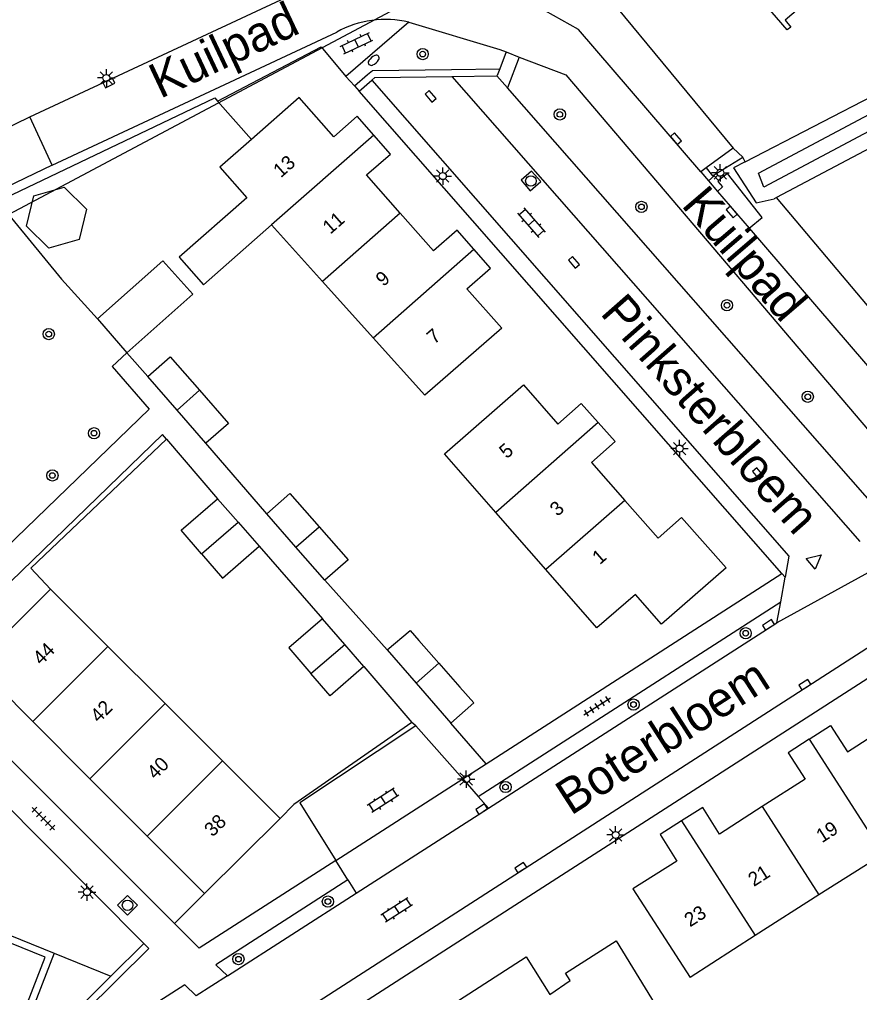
# Model space of a CAD drawing. Extents: x 136000 to 141014, y 402000 to 403500.
# Drawn here: x 137552.9 to 137612.8, y 402412.9 to 402482.2 of the extents above; entities that cross this region are included whole.
import ezdxf

# ---------------------------------------------------------------- set-up
doc = ezdxf.new("R2010")
doc.units = 0
for name, color, linetype in [('gg-afsc-erfafscheiding', 7, 'Continuous'), ('gg-afsc-muur', 7, 'Continuous'), ('gg-anno-huisnummerreeks BGT', 7, 'Continuous'), ('gg-anno-openbare ruimte label', 7, 'Continuous'), ('gg-bbg-bijgebouw', 7, 'Continuous'), ('gg-bbg-gedigitaliseerde bebouwing', 7, 'Continuous'), ('gg-bbg-gedigitaliseerde bijgebouw', 7, 'Continuous'), ('gg-bbg-hoofdgebouw', 7, 'Continuous'), ('gg-bbg-luifel en loopbrug', 7, 'Continuous'), ('gg-bbg-tussenscheiding', 7, 'Continuous'), ('gg-knt-verharding', 7, 'Continuous'), ('gg-knt-verharding nz', 7, 'Continuous'), ('gg-kntw-bovenkant insteek waterloop', 7, 'Continuous'), ('gg-kntw-waterlijn', 7, 'Continuous'), ('gg-kwrk-duiker nz buis', 7, 'Continuous'), ('gt-grn-groengrens', 7, 'Continuous'), ('gt-grn-vlakafsluiter', 7, 'Continuous'), ('gt-grn-weggrens', 7, 'Continuous'), ('gt-symb-boom', 7, 'Continuous'), ('gt-symb-brandkraan', 7, 'Continuous'), ('gt-symb-klinker verharding', 7, 'Continuous'), ('gt-symb-kolk', 7, 'Continuous'), ('gt-symb-lichtmast', 7, 'Continuous'), ('gt-symb-rioolschacht', 7, 'Continuous'), ('gt-symb-tegel verharding', 7, 'Continuous'), ('gt-symb-waterafsluiter', 7, 'Continuous')]:
    doc.layers.add(name, color=color, linetype=linetype)

# ---------------------------------------------------------------- blocks, each defined once
blk = doc.blocks.new('gt0-KOLK')
at = {"layer": 'gt-symb-kolk'}
blk.add_lwpolyline([(0, 0), (0.375, 0), (0.375, 0.4), (-0.375, 0.4), (-0.375, 0), (0, 0)], dxfattribs=at)
blk = doc.blocks.new('gt0-BOOM')
at = {"layer": 'gt-symb-boom'}
for radius in [0.4, 0.2]:
    blk.add_circle((0, 0), radius, dxfattribs=at)
blk = doc.blocks.new('gt0-WAFSL')
at = {"layer": 'gt-symb-waterafsluiter'}
for p, q in [((-0.5, -0.333), (0, 0.667)), ((0, 0.667), (0.5, -0.333)), ((0.5, -0.333), (-0.5, -0.333))]:
    blk.add_line(p, q, dxfattribs=at)
blk = doc.blocks.new('gt0-TEG1')
at = {"layer": 'gt-symb-tegel verharding'}
for p, q in [((-1.125, 0), (1.125, 0)), ((-0.9, -0.25), (-0.9, 0.25)), ((-0.45, -0.25), (-0.45, 0.25)), ((0, -0.25), (0, 0.25)), ((0.45, -0.25), (0.45, 0.25)), ((0.9, -0.25), (0.9, 0.25))]:
    blk.add_line(p, q, dxfattribs=at)
blk = doc.blocks.new('gt0-LMAST')
at = {"layer": 'gt-symb-lichtmast'}
for p, q in [((-0.182, 0.173), (-0.447, 0.438)), ((-0.005, 0.246), (-0.005, 0.621)), ((0.172, 0.173), (0.437, 0.438)), ((-0.255, -0.004), (-0.63, -0.004)), ((-0.182, -0.181), (-0.447, -0.446)), ((-0.005, -0.254), (-0.005, -0.629)), ((0.437, -0.446), (0.172, -0.181)), ((0.245, -0.004), (0.62, -0.004))]:
    blk.add_line(p, q, dxfattribs=at)
blk.add_circle((-0.005, -0.004), 0.25, dxfattribs=at)
blk = doc.blocks.new('gt0-KL1')
at = {"layer": 'gt-symb-klinker verharding'}
for p, q in [((-1.15, 0.3), (1.15, 0.3)), ((-1, -0.3), (-1, 0.3)), ((-0.5, 0.3), (-0.5, 0.45)), ((0, -0.3), (0, 0.3)), ((0.5, 0.3), (0.5, 0.45)), ((1, -0.3), (1, 0.3)), ((-1.15, -0.3), (1.15, -0.3)), ((-0.5, -0.45), (-0.5, -0.3)), ((0.5, -0.45), (0.5, -0.3))]:
    blk.add_line(p, q, dxfattribs=at)
blk = doc.blocks.new('gt0-RS')
at = {"layer": 'gt-symb-rioolschacht'}
blk.add_lwpolyline([(-0.5, -0.5), (0.5, -0.5), (0.5, 0.5), (-0.5, 0.5)], close=True, dxfattribs=at)
blk.add_circle((0, 0), 0.375, dxfattribs=at)
blk = doc.blocks.new('gt0-BR')
at = {"layer": 'gt-symb-brandkraan'}
for centre, radius, start, end in [((-0.244, 0), 0.206, 107.56694, 252.43307), ((0.599, -2.664), 3, 106.89205, 107.56694), ((0, -0.691), 0.938, 73.10799, 106.89205), ((-0.599, -2.664), 3, 72.43309, 73.10799), ((0.244, 0), 0.206, 287.56695, 72.43309), ((0.599, 2.664), 3, 252.43307, 253.10797), ((0, 0.691), 0.938, 253.10797, 286.89206), ((-0.599, 2.664), 3, 286.89206, 287.56695)]:
    blk.add_arc(centre, radius, start, end, dxfattribs=at)

msp = doc.modelspace()

# ---------------------------------------------------------------- linework, layer by layer
at = {"layer": 'gg-afsc-erfafscheiding'}
for p, q in [((137720.573, 402529.867), (137606.848, 402469.555)), ((137569.423, 402473.692), (137567.009, 402476.422)), ((137606.848, 402469.555), (137606.661, 402469.456)), ((137623.44, 402449.797), (137606.848, 402469.555)), ((137560.549, 402458.483), (137562.031, 402456.789)), ((137563.365, 402452.321), (137567.01, 402448.079)), ((137570.513, 402446.994), (137566.176, 402452.047)), ((137569.968, 402444.692), (137574.491, 402439.529)), ((137579.1, 402437.304), (137574.66, 402442.265))]:
    msp.add_line(p, q, dxfattribs=at)
for points in [[(137551.317, 402469.263), (137566.8, 402476.659), (137567.009, 402476.422)], [(137551.317, 402469.263), (137555.882, 402463.726), (137558.443, 402460.892)], [(137555.1, 402441.643), (137553.687, 402443.122), (137563.365, 402452.321)]]:
    msp.add_lwpolyline(points, dxfattribs=at)
at = {"layer": 'gg-afsc-muur'}
msp.add_line((137577.435, 402436.123), (137580.857, 402432.138), dxfattribs=at)
msp.add_lwpolyline([(137580.857, 402432.138), (137572.451, 402426.296), (137571.469, 402425.29)], dxfattribs=at)
at = {"layer": 'gg-bbg-bijgebouw'}
for p, q in [((137558.443, 402460.892), (137560.549, 402458.483)), ((137564.118, 402454.401), (137562.031, 402456.789)), ((137566.176, 402452.047), (137564.118, 402454.401)), ((137567.01, 402448.079), (137568.474, 402446.403)), ((137568.474, 402446.403), (137569.968, 402444.692)), ((137576.074, 402437.698), (137574.491, 402439.529)), ((137577.435, 402436.123), (137576.074, 402437.698)), ((137579.1, 402437.304), (137581.16, 402434.931)), ((137581.16, 402434.931), (137583.623, 402432.093)), ((137583.623, 402432.093), (137585.277, 402433.529))]:
    msp.add_line(p, q, dxfattribs=at)
for points in [[(137560.549, 402458.483), (137565.239, 402462.653), (137563.113, 402465.044), (137558.443, 402460.892)], [(137574.491, 402439.529), (137572.077, 402437.443), (137573.655, 402435.618)], [(137577.435, 402436.123), (137575.021, 402434.037), (137573.655, 402435.618)]]:
    msp.add_lwpolyline(points, dxfattribs=at)
at = {"layer": 'gg-bbg-gedigitaliseerde bebouwing'}
for p, q in [((137574.481, 402463.568), (137570.855, 402467.599)), ((137578.094, 402459.551), (137574.481, 402463.568)), ((137590.392, 402443.039), (137586.836, 402447.103)), ((137594.04, 402438.87), (137590.392, 402443.039)), ((137614.427, 402422.744), (137609.864, 402419.838)), ((137609.864, 402419.838), (137605.312, 402416.94)), ((137605.312, 402416.94), (137600.688, 402413.958)), ((137595.41, 402416.57), (137599.481, 402409.952))]:
    msp.add_line(p, q, dxfattribs=at)
for points in [[(137587.26, 402460.23), (137581.782, 402455.45), (137578.094, 402459.551)], [(137586.836, 402447.103), (137583.181, 402451.28), (137588.81, 402456.19)]]:
    msp.add_lwpolyline(points, dxfattribs=at)
at = {"layer": 'gg-bbg-gedigitaliseerde bijgebouw'}
for p, q in [((137572.583, 402444.633), (137570.513, 402446.994)), ((137574.66, 402442.265), (137572.583, 402444.633))]:
    msp.add_line(p, q, dxfattribs=at)
for points in [[(137562.031, 402456.789), (137563.625, 402458.186), (137565.708, 402455.81)], [(137565.708, 402455.81), (137567.777, 402453.45), (137566.176, 402452.047)], [(137565.861, 402444.155), (137564.411, 402445.829), (137567.01, 402448.079)], [(137570.513, 402446.994), (137572.167, 402448.445), (137574.236, 402446.085)], [(137574.236, 402446.085), (137576.314, 402443.715), (137574.66, 402442.265)], [(137565.861, 402444.155), (137567.355, 402442.43), (137569.968, 402444.692)], [(137579.1, 402437.304), (137580.738, 402438.694), (137581.342, 402437.982), (137582.774, 402436.349)], [(137582.774, 402436.349), (137584.266, 402434.647), (137585.277, 402433.529)]]:
    msp.add_lwpolyline(points, dxfattribs=at)
at = {"layer": 'gg-bbg-hoofdgebouw'}
for p, q in [((137572.81, 402476.67), (137569.423, 402473.692)), ((137555.1, 402441.643), (137549.75, 402436.3)), ((137559.187, 402437.56), (137555.1, 402441.643)), ((137563.273, 402433.478), (137559.187, 402437.56)), ((137549.75, 402436.3), (137553.83, 402432.212)), ((137567.359, 402429.396), (137563.273, 402433.478)), ((137553.83, 402432.212), (137557.91, 402428.124)), ((137571.469, 402425.29), (137567.359, 402429.396)), ((137557.91, 402428.124), (137561.991, 402424.037)), ((137566.07, 402419.95), (137571.469, 402425.29)), ((137561.991, 402424.037), (137566.07, 402419.95)), ((137596.61, 402420.27), (137600.688, 402413.958))]:
    msp.add_line(p, q, dxfattribs=at)
for points in [[(137623.33, 402482.6), (137616.85, 402490.2), (137607.45, 402482.18), (137607.87, 402481.68), (137607.59, 402481.49), (137601.81, 402488.21), (137602.07, 402488.42), (137604.49, 402485.63), (137610.36, 402490.67), (137605.32, 402496.56)], [(137578.138, 402473.997), (137576.96, 402475.35), (137575.28, 402473.87), (137572.81, 402476.67)], [(137569.423, 402473.692), (137567.163, 402471.704), (137569.085, 402469.519), (137564.28, 402465.292), (137566.004, 402463.332), (137570.855, 402467.599)], [(137580.023, 402468.44), (137577.63, 402471.17), (137579.32, 402472.64), (137578.138, 402473.997)], [(137585.265, 402465.86), (137584.07, 402467.22), (137582.39, 402465.74), (137580.023, 402468.44)], [(137587.26, 402460.23), (137584.78, 402463.05), (137586.46, 402464.5), (137585.265, 402465.86)], [(137588.81, 402456.19), (137591.26, 402453.39), (137592.93, 402454.87), (137594.13, 402453.515)], [(137594.13, 402453.515), (137595.33, 402452.16), (137593.65, 402450.67), (137596.025, 402447.965)], [(137596.025, 402447.965), (137598.4, 402445.26), (137600.07, 402446.75), (137603.25, 402443.16), (137598.64, 402439.14), (137596.78, 402441.26), (137594.04, 402438.87)], [(137609.173, 402430.949), (137610.69, 402431.92), (137611.89, 402430.04), (137615.04, 402432.06), (137615.928, 402430.673)], [(137609.173, 402430.949), (137607.66, 402429.98), (137608.87, 402428.09), (137605.824, 402426.134)], [(137605.824, 402426.134), (137602.78, 402424.18), (137601.58, 402426.08), (137600.058, 402425.119)], [(137600.058, 402425.119), (137598.54, 402424.16), (137599.74, 402422.26), (137596.61, 402420.27)], [(137583.43, 402411.85), (137588.99, 402415.42), (137590.69, 402412.75), (137592.13, 402413.75), (137591.79, 402414.27), (137595.41, 402416.57)]]:
    msp.add_lwpolyline(points, dxfattribs=at)
at = {"layer": 'gg-bbg-luifel en loopbrug'}
msp.add_lwpolyline([(137553.924, 402469.662), (137556.07, 402470.277), (137557.675, 402468.725), (137557.134, 402466.559), (137554.988, 402465.945), (137553.383, 402467.496), (137553.924, 402469.662)], dxfattribs=at)
at = {"layer": 'gg-bbg-tussenscheiding'}
for p, q in [((137578.138, 402473.997), (137570.855, 402467.599)), ((137580.023, 402468.44), (137574.481, 402463.568)), ((137578.094, 402459.551), (137585.265, 402465.86)), ((137564.118, 402454.401), (137565.708, 402455.81)), ((137594.13, 402453.515), (137586.836, 402447.103)), ((137596.025, 402447.965), (137590.392, 402443.039)), ((137565.861, 402444.155), (137568.474, 402446.403)), ((137572.583, 402444.633), (137574.236, 402446.085)), ((137553.83, 402432.212), (137559.187, 402437.56)), ((137573.655, 402435.618), (137576.074, 402437.698)), ((137581.16, 402434.931), (137582.774, 402436.349)), ((137557.91, 402428.124), (137563.273, 402433.478)), ((137609.173, 402430.949), (137614.427, 402422.744)), ((137561.991, 402424.037), (137567.359, 402429.396)), ((137605.824, 402426.134), (137609.864, 402419.838)), ((137600.058, 402425.119), (137605.312, 402416.94))]:
    msp.add_line(p, q, dxfattribs=at)
at = {"layer": 'gg-knt-verharding'}
for p, q in [((137553.62, 402475.29), (137579.818, 402487.531)), ((137593.854, 402485.053), (137603.745, 402473.07)), ((137580.635, 402482.04), (137576.148, 402478.173)), ((137555.23, 402471.85), (137575.501, 402481.34)), ((137587.57, 402479.918), (137587.112, 402478.723)), ((137588.504, 402479.56), (137587.666, 402477.369)), ((137587.112, 402478.723), (137586.927, 402478.238)), ((137577.09, 402477.13), (137577.99, 402477.92)), ((137583.691, 402478.177), (137586.92, 402478.22)), ((137586.927, 402478.238), (137586.92, 402478.22)), ((137607.23, 402442.74), (137577.09, 402477.13)), ((137614.55, 402446.71), (137587.666, 402477.369)), ((137551.627, 402474.325), (137553.62, 402475.29)), ((137555.23, 402471.85), (137553.62, 402475.29)), ((137603.745, 402473.07), (137601.824, 402471.672)), ((137555.23, 402471.85), (137551.067, 402469.85)), ((137601.824, 402471.672), (137601.436, 402471.389)), ((137601.436, 402471.389), (137601.991, 402470.743)), ((137601.991, 402470.743), (137602.64, 402469.987)), ((137602.64, 402469.987), (137604.898, 402467.356)), ((137604.898, 402467.356), (137618.678, 402451.303)), ((137586.146, 402429.189), (137607.23, 402442.74)), ((137607.138, 402440.734), (137607.452, 402442.486)), ((137607.452, 402442.486), (137607.23, 402442.74)), ((137585.577, 402426.858), (137607.138, 402440.734)), ((137606.87, 402439.24), (137607.138, 402440.734)), ((137586.304, 402426.026), (137606.87, 402439.24)), ((137615.822, 402436.874), (137567.22, 402405.62)), ((137563.933, 402417.816), (137547.594, 402434.147)), ((137561.747, 402416.384), (137544.37, 402433.82)), ((137584.491, 402428.126), (137581.136, 402431.897)), ((137586.146, 402429.189), (137583.623, 402432.093)), ((137584.491, 402428.126), (137585.577, 402426.858)), ((137585.577, 402426.858), (137586.304, 402426.026)), ((137576.291, 402420.922), (137575.434, 402422.306)), ((137576.291, 402420.922), (137576.874, 402419.966)), ((137567.715, 402414.081), (137576.874, 402419.966)), ((137567.715, 402414.081), (137565.471, 402412.647))]:
    msp.add_line(p, q, dxfattribs=at)
for points in [[(137601.436, 402471.389), (137592.73, 402481.53), (137589.16, 402483.52), (137581.15, 402484.66), (137579.818, 402487.531)], [(137580.635, 402482.04), (137587.12, 402480.09), (137587.57, 402479.918)], [(137567.009, 402476.422), (137574.401, 402480.297), (137576.148, 402478.173)], [(137588.504, 402479.56), (137591.82, 402478.29), (137616.457, 402449.36)], [(137577.99, 402477.92), (137578.22, 402478.1), (137583.691, 402478.177)], [(137602.714, 402470.765), (137602.406, 402471.099), (137601.991, 402470.743)], [(137602.714, 402470.765), (137602.655, 402470.699), (137603.001, 402470.297), (137602.64, 402469.987)], [(137560.549, 402458.483), (137559.506, 402457.502), (137562.127, 402454.466), (137550.415, 402443.151), (137537.983, 402456.12), (137538.658, 402456.755), (137534.396, 402461.207)], [(137563.365, 402452.321), (137563.075, 402452.66), (137550.708, 402440.68)], [(137581.136, 402431.897), (137572.863, 402426.403), (137575.434, 402422.306)], [(137552.884, 402410.689), (137554.72, 402415.412), (137535.427, 402423.22), (137533.534, 402418.495)], [(137575.434, 402422.306), (137565.7, 402416.05), (137563.933, 402417.816)], [(137576.291, 402420.922), (137566.884, 402414.864), (137567.715, 402414.081)], [(137561.747, 402416.384), (137562.1, 402416.03), (137557.53, 402411.48), (137554.124, 402410.189)], [(137565.471, 402412.647), (137564.678, 402413.443), (137560.037, 402410.455), (137559.479, 402409.072)]]:
    msp.add_lwpolyline(points, dxfattribs=at)
msp.add_arc((137578.971, 402475.065), 7.171, 76.58404, 118.9443, dxfattribs=at)
at = {"layer": 'gg-knt-verharding nz'}
for p, q in [((137587.57, 402479.918), (137588.504, 402479.56)), ((137583.691, 402478.177), (137612.77, 402445.03)), ((137586.92, 402478.22), (137587.666, 402477.369)), ((137575.434, 402422.306), (137584.491, 402428.126)), ((137576.874, 402419.966), (137586.304, 402426.026))]:
    msp.add_line(p, q, dxfattribs=at)
for points in [[(137577.99, 402477.92), (137607.72, 402443.98), (137607.452, 402442.486)], [(137566.24, 402407.15), (137615.35, 402438.77), (137616.513, 402439.142)]]:
    msp.add_lwpolyline(points, dxfattribs=at)
at = {"layer": 'gg-kntw-bovenkant insteek waterloop'}
msp.add_line((137604.606, 402472.091), (137638.793, 402489.806), dxfattribs=at)
msp.add_lwpolyline([(137604.606, 402472.091), (137603.775, 402471.66), (137605.381, 402469.159), (137606.661, 402469.456)], dxfattribs=at)
at = {"layer": 'gg-kntw-waterlijn'}
msp.add_lwpolyline([(137605.551, 402471.275), (137718.779, 402531.504), (137719.277, 402530.568), (137605.94, 402470.281), (137605.551, 402471.275)], dxfattribs=at)
at = {"layer": 'gg-kwrk-duiker nz buis'}
msp.add_lwpolyline([(137532.792, 402458.079), (137587.522, 402487.189), (137545.629, 402552.663)], dxfattribs=at)
at = {"layer": 'gt-grn-groengrens'}
for p, q in [((137583.684, 402478.677), (137587.112, 402478.723)), ((137576.148, 402478.173), (137576.755, 402477.501)), ((137576.755, 402477.501), (137577.682, 402478.314)), ((137576.755, 402477.501), (137577.09, 402477.13)), ((137535.149, 402423.872), (137555.365, 402415.69)), ((137559.407, 402414.055), (137561.747, 402416.384)), ((137555.365, 402415.69), (137559.407, 402414.055))]:
    msp.add_line(p, q, dxfattribs=at)
for points in [[(137577.682, 402478.314), (137578.045, 402478.598), (137583.684, 402478.677)], [(137601.824, 402471.672), (137602.269, 402471.082), (137604.429, 402472.423)], [(137604.898, 402467.356), (137605.826, 402468.12), (137603.348, 402471.27), (137602.714, 402470.765)], [(137555.365, 402415.69), (137553.529, 402410.968), (137554.13, 402410.726), (137557.253, 402411.91), (137559.407, 402414.055)]]:
    msp.add_lwpolyline(points, dxfattribs=at)
at = {"layer": 'gt-grn-vlakafsluiter'}
for p, q in [((137604.429, 402472.423), (137603.745, 402473.07)), ((137604.606, 402472.091), (137604.429, 402472.423)), ((137581.136, 402431.897), (137580.857, 402432.138)), ((137563.933, 402417.816), (137566.07, 402419.95))]:
    msp.add_line(p, q, dxfattribs=at)
at = {"layer": 'gt-grn-weggrens'}
for p, q in [((137615.86, 402444.17), (137606.87, 402439.24)), ((137584.491, 402428.126), (137586.146, 402429.189))]:
    msp.add_line(p, q, dxfattribs=at)

# ---------------------------------------------------------------- block references
at = {"layer": 'gt-symb-boom'}
for p in [(137581.626, 402479.769), (137591.398, 402475.471), (137597.213, 402468.882), (137603.308, 402461.869), (137554.977, 402459.814), (137609.068, 402455.345), (137558.203, 402452.751), (137555.236, 402449.736), (137604.645, 402438.495), (137596.649, 402433.411), (137587.527, 402427.532), (137574.868, 402419.37), (137568.497, 402415.266)]:
    msp.add_blockref('gt0-BOOM', p, dxfattribs=at)
at = {"layer": 'gt-symb-brandkraan', "rotation": 41.067356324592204}
msp.add_blockref('gt0-BR', (137578.135, 402479.33), dxfattribs=at)
at = {"layer": 'gt-symb-klinker verharding'}
for p, rotation in [((137576.913, 402480.537), 25.079178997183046), ((137589.368, 402467.753), -48.77095072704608), ((137578.801, 402426.583), -147.04099012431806), ((137579.774, 402418.769), -146.9929382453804)]:
    msp.add_blockref('gt0-KL1', p, dxfattribs=dict(at, rotation=rotation))
at = {"layer": 'gt-symb-kolk'}
for p, rotation in [((137559.179, 402477.896), -154.79277879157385), ((137582.04, 402476.636), -49.056737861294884), ((137599.52, 402473.613), -49.056737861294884), ((137603.8, 402468.635), 130.64768514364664), ((137592.253, 402464.797), -48.770950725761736), ((137605.376, 402449.743), -49.056737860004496), ((137606.372, 402438.922), 32.673277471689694), ((137608.968, 402434.66), 32.673277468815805), ((137585.935, 402425.789), 32.673277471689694), ((137588.719, 402421.625), 32.67327747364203)]:
    msp.add_blockref('gt0-KOLK', p, dxfattribs=dict(at, rotation=rotation))
at = {"layer": 'gt-symb-lichtmast'}
for p in [(137559.091, 402478.074), (137583.062, 402471.076), (137602.835, 402471.312), (137599.935, 402451.66), (137584.73, 402428.1), (137595.379, 402424.123), (137557.705, 402420.046)]:
    msp.add_blockref('gt0-LMAST', p, dxfattribs=at)
at = {"layer": 'gt-symb-rioolschacht'}
for p, rotation in [((137589.337, 402470.726), -48.770950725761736), ((137560.591, 402419.105), -45.000000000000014)]:
    msp.add_blockref('gt0-RS', p, dxfattribs=dict(at, rotation=rotation))
at = {"layer": 'gt-symb-tegel verharding'}
for p, rotation in [((137594.062, 402433.283), 32.62503559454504), ((137554.596, 402425.279), -44.9189593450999)]:
    msp.add_blockref('gt0-TEG1', p, dxfattribs=dict(at, rotation=rotation))
at = {"layer": 'gt-symb-waterafsluiter', "rotation": -48.93264367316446}
msp.add_blockref('gt0-WAFSL', (137609.521, 402443.653), dxfattribs=at)

# ---------------------------------------------------------------- texts
at = {"layer": 'gg-anno-huisnummerreeks BGT'}
for s, rotation, p in [('13', 41.4, (137571.518, 402470.913)), ('11', 41.2, (137575.035, 402466.883)), ('9', 41.2, (137578.818, 402463.158)), ('7', 41.3, (137582.457, 402459.045)), ('5', 41.2, (137587.616, 402450.891)), ('3', 41.3, (137591.231, 402446.774)), ('1', 41.3, (137594.247, 402443.339)), ('44', 44.9, (137554.437, 402436.166)), ('42', 44.9, (137558.54, 402432.055)), ('40', 45, (137562.572, 402428.017)), ('38', 44.9, (137566.652, 402423.93)), ('19', 32.7, (137610.078, 402423.518)), ('21', 32.7, (137605.224, 402420.401)), ('23', 32.5, (137600.676, 402417.522))]:
    msp.add_text(s, height=1, rotation=rotation, dxfattribs=at).set_placement(p)
at = {"layer": 'gg-anno-openbare ruimte label'}
for s, rotation, p in [('Kuilpad', 25.2, (137562.917, 402476.561)), ('Kuilpad', 310.6, (137599.993, 402468.978)), ('Pinksterbloem', 311.3, (137594.206, 402461.268)), ('Boterbloem', 32.8, (137592.188, 402425.467))]:
    msp.add_text(s, height=2.5, rotation=rotation, dxfattribs=at).set_placement(p)

doc.saveas('drawing.dxf')
